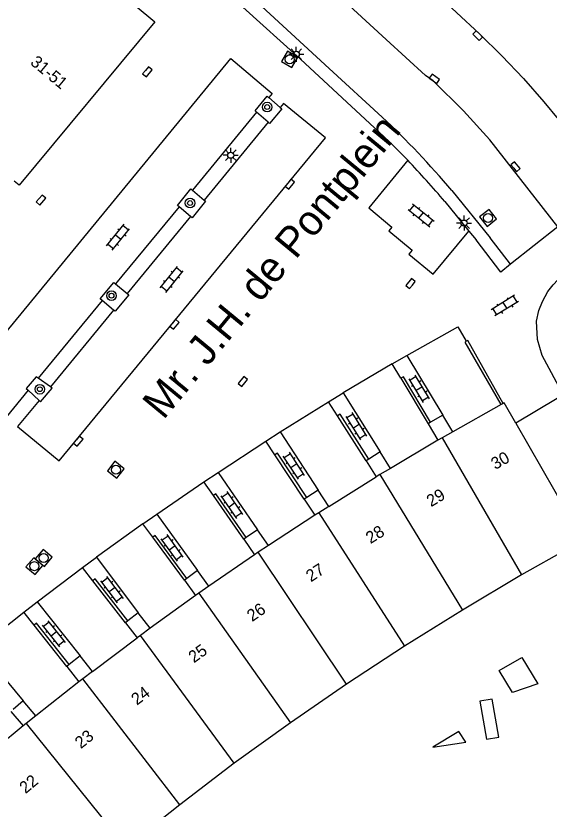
# Model space of a CAD drawing. Extents: x 132998 to 136004, y 396998 to 398512.
# Drawn here: x 133390.3 to 133434.6, y 397575.4 to 397641.4 of the extents above; entities that cross this region are included whole.
import ezdxf

# ---------------------------------------------------------------- set-up
doc = ezdxf.new("R2010")
doc.units = 0
for name, color, linetype in [('gg-afsc-hekwerk', 7, 'Continuous'), ('gg-afsc-muur', 7, 'Continuous'), ('gg-anno-huisnummerreeks BGT', 7, 'Continuous'), ('gg-anno-openbare ruimte label', 7, 'Continuous'), ('gg-bbg-bordes', 7, 'Continuous'), ('gg-bbg-gedigitaliseerde bebouwing', 7, 'Continuous'), ('gg-bbg-gedigitaliseerde bijgebouw', 7, 'Continuous'), ('gg-bbg-hoofdgebouw', 7, 'Continuous'), ('gg-bbg-luifel en loopbrug', 7, 'Continuous'), ('gg-bbg-tussenscheiding', 7, 'Continuous'), ('gg-knt-verharding', 7, 'Continuous'), ('gg-knt-verharding nz', 7, 'Continuous'), ('gt-grn-weggrens', 7, 'Continuous'), ('gt-symb-boom', 7, 'Continuous'), ('gt-symb-klinker verharding', 7, 'Continuous'), ('gt-symb-kolk', 7, 'Continuous'), ('gt-symb-lichtmast', 7, 'Continuous'), ('gt-symb-rioolschacht', 7, 'Continuous')]:
    doc.layers.add(name, color=color, linetype=linetype)

# ---------------------------------------------------------------- blocks, each defined once
blk = doc.blocks.new('gt0-KOLK')
at = {"layer": 'gt-symb-kolk'}
blk.add_lwpolyline([(0, 0), (0.375, 0), (0.375, 0.4), (-0.375, 0.4), (-0.375, 0), (0, 0)], dxfattribs=at)
blk = doc.blocks.new('gt0-LMAST')
at = {"layer": 'gt-symb-lichtmast'}
for p, q in [((-0.182, 0.173), (-0.447, 0.438)), ((-0.005, 0.246), (-0.005, 0.621)), ((0.172, 0.173), (0.437, 0.438)), ((-0.255, -0.004), (-0.63, -0.004)), ((-0.182, -0.181), (-0.447, -0.446)), ((-0.005, -0.254), (-0.005, -0.629)), ((0.437, -0.446), (0.172, -0.181)), ((0.245, -0.004), (0.62, -0.004))]:
    blk.add_line(p, q, dxfattribs=at)
blk.add_circle((-0.005, -0.004), 0.25, dxfattribs=at)
blk = doc.blocks.new('gt0-RS')
at = {"layer": 'gt-symb-rioolschacht'}
blk.add_lwpolyline([(-0.5, -0.5), (0.5, -0.5), (0.5, 0.5), (-0.5, 0.5)], close=True, dxfattribs=at)
blk.add_circle((0, 0), 0.375, dxfattribs=at)
blk = doc.blocks.new('gt0-KL1')
at = {"layer": 'gt-symb-klinker verharding'}
for p, q in [((-1.15, 0.3), (1.15, 0.3)), ((-1, -0.3), (-1, 0.3)), ((-0.5, 0.3), (-0.5, 0.45)), ((0, -0.3), (0, 0.3)), ((0.5, 0.3), (0.5, 0.45)), ((1, -0.3), (1, 0.3)), ((-1.15, -0.3), (1.15, -0.3)), ((-0.5, -0.45), (-0.5, -0.3)), ((0.5, -0.45), (0.5, -0.3))]:
    blk.add_line(p, q, dxfattribs=at)
blk = doc.blocks.new('gt0-BOOM')
at = {"layer": 'gt-symb-boom'}
for radius in [0.4, 0.2]:
    blk.add_circle((0, 0), radius, dxfattribs=at)

msp = doc.modelspace()

# ---------------------------------------------------------------- linework, layer by layer
at = {"layer": 'gg-afsc-hekwerk'}
msp.add_line((133435.305, 397609.549), (133431.876, 397607.508), dxfattribs=at)
at = {"layer": 'gg-afsc-muur'}
for p, q in [((133427.643, 397614.246), (133427.747, 397614.319)), ((133430.648, 397609.053), (133427.643, 397614.246)), ((133422.305, 397611.233), (133424.564, 397607.452)), ((133419.414, 397604.377), (133417.039, 397608.109)), ((133414.268, 397601.179), (133411.835, 397604.865)), ((133409.23, 397597.855), (133406.707, 397601.5)), ((133404.304, 397594.444), (133401.667, 397598.017)), ((133399.392, 397590.919), (133396.687, 397594.41)), ((133394.525, 397587.284), (133391.802, 397590.716))]:
    msp.add_line(p, q, dxfattribs=at)
for points in [[(133430.812, 397609.146), (133427.859, 397614.37), (133427.747, 397614.319)], [(133424.777, 397607.579), (133422.52, 397611.361), (133422.305, 397611.233)], [(133419.626, 397604.512), (133417.25, 397608.243), (133417.039, 397608.109)], [(133414.476, 397601.316), (133412.044, 397605.003), (133411.835, 397604.865)], [(133409.437, 397597.998), (133406.913, 397601.642), (133406.707, 397601.5)], [(133404.505, 397594.592), (133401.868, 397598.165), (133401.667, 397598.017)], [(133399.59, 397591.072), (133396.885, 397594.563), (133396.687, 397594.41)], [(133394.72, 397587.439), (133391.998, 397590.871), (133391.802, 397590.716)]]:
    msp.add_lwpolyline(points, dxfattribs=at)
at = {"layer": 'gg-bbg-bordes'}
for p, q in [((133425.784, 397608.181), (133424.777, 397607.579)), ((133426.622, 397606.786), (133425.784, 397608.181)), ((133424.777, 397607.579), (133424.564, 397607.452)), ((133424.564, 397607.452), (133425.382, 397606.082)), ((133420.569, 397605.112), (133419.626, 397604.512)), ((133421.435, 397603.743), (133420.569, 397605.112)), ((133419.626, 397604.512), (133419.414, 397604.377)), ((133419.414, 397604.377), (133420.26, 397603.047)), ((133415.426, 397601.943), (133414.476, 397601.316)), ((133416.315, 397600.59), (133415.426, 397601.943)), ((133414.476, 397601.316), (133414.268, 397601.179)), ((133414.268, 397601.179), (133415.14, 397599.857)), ((133410.385, 397598.654), (133409.437, 397597.998)), ((133411.296, 397597.337), (133410.385, 397598.654)), ((133409.437, 397597.998), (133409.23, 397597.855)), ((133409.23, 397597.855), (133410.122, 397596.567)), ((133405.392, 397595.247), (133404.505, 397594.592)), ((133406.337, 397593.954), (133405.392, 397595.247)), ((133404.505, 397594.592), (133404.304, 397594.444)), ((133404.304, 397594.444), (133405.23, 397593.19)), ((133400.467, 397591.752), (133399.59, 397591.072)), ((133401.457, 397590.46), (133400.467, 397591.752)), ((133399.59, 397591.072), (133399.392, 397590.919)), ((133399.392, 397590.919), (133400.362, 397589.668)), ((133395.63, 397588.161), (133394.72, 397587.439)), ((133396.656, 397586.867), (133395.63, 397588.161)), ((133394.72, 397587.439), (133394.525, 397587.284)), ((133394.525, 397587.284), (133395.531, 397586.016)), ((133390.887, 397584.418), (133390.048, 397583.704)), ((133391.936, 397583.173), (133390.887, 397584.418)), ((133389.857, 397583.541), (133390.881, 397582.338))]:
    msp.add_line(p, q, dxfattribs=at)
at = {"layer": 'gg-bbg-gedigitaliseerde bebouwing'}
for p, q in [((133431.876, 397607.508), (133437.432, 397597.778)), ((133437.422, 397597.772), (133432.343, 397594.887)), ((133432.343, 397594.887), (133427.417, 397591.969)), ((133427.417, 397591.969), (133422.598, 397588.959)), ((133422.598, 397588.959), (133417.79, 397585.822)), ((133417.79, 397585.822), (133413.111, 397582.6)), ((133413.111, 397582.6), (133408.452, 397579.24)), ((133408.452, 397579.24), (133403.909, 397575.798)), ((133403.909, 397575.798), (133399.439, 397572.259))]:
    msp.add_line(p, q, dxfattribs=at)
at = {"layer": 'gg-bbg-gedigitaliseerde bijgebouw'}
for points in [[(133431.591, 397585.112), (133430.468, 397586.941), (133432.364, 397588.035), (133433.701, 397585.854), (133431.591, 397585.112)], [(133430.447, 397581.408), (133429.908, 397584.566), (133428.878, 397584.39), (133429.414, 397581.252), (133430.447, 397581.408)]]:
    msp.add_lwpolyline(points, dxfattribs=at)
at = {"layer": 'gg-bbg-hoofdgebouw'}
for p, q in [((133430.648, 397609.053), (133426.622, 397606.786)), ((133430.812, 397609.146), (133430.648, 397609.053)), ((133430.897, 397609.194), (133430.812, 397609.146)), ((133431.876, 397607.508), (133430.897, 397609.194)), ((133426.622, 397606.786), (133425.733, 397606.281)), ((133425.382, 397606.082), (133421.435, 397603.743)), ((133425.733, 397606.281), (133425.382, 397606.082)), ((133421.435, 397603.743), (133420.565, 397603.228)), ((133416.315, 397600.59), (133420.26, 397603.047)), ((133420.565, 397603.228), (133420.26, 397603.047)), ((133416.315, 397600.59), (133415.47, 397600.063)), ((133415.14, 397599.857), (133411.296, 397597.337)), ((133415.47, 397600.063), (133415.14, 397599.857)), ((133411.296, 397597.337), (133410.448, 397596.781)), ((133410.122, 397596.567), (133406.337, 397593.954)), ((133410.448, 397596.781), (133410.122, 397596.567)), ((133406.337, 397593.954), (133405.506, 397593.38)), ((133405.23, 397593.19), (133401.457, 397590.46)), ((133405.506, 397593.38), (133405.23, 397593.19)), ((133401.457, 397590.46), (133400.641, 397589.87)), ((133396.656, 397586.867), (133400.362, 397589.668)), ((133400.641, 397589.87), (133400.362, 397589.668)), ((133395.854, 397586.26), (133395.531, 397586.016)), ((133396.656, 397586.867), (133395.854, 397586.26)), ((133395.531, 397586.016), (133391.936, 397583.173)), ((133391.936, 397583.173), (133391.143, 397582.545)), ((133390.881, 397582.338), (133387.29, 397579.359)), ((133391.143, 397582.545), (133390.881, 397582.338))]:
    msp.add_line(p, q, dxfattribs=at)
msp.add_lwpolyline([(133391.488, 397648.718), (133391.857, 397649.158), (133401.833, 397640.868), (133390.554, 397627.272), (133390.135, 397627.612)], dxfattribs=at)
at = {"layer": 'gg-bbg-luifel en loopbrug'}
msp.add_lwpolyline([(133427.699, 397580.992), (133427.119, 397581.884), (133424.954, 397580.577), (133427.699, 397580.992)], dxfattribs=at)
at = {"layer": 'gg-bbg-tussenscheiding'}
for p, q in [((133425.733, 397606.281), (133432.343, 397594.887)), ((133420.565, 397603.228), (133427.417, 397591.969)), ((133415.47, 397600.063), (133422.598, 397588.959)), ((133417.79, 397585.822), (133410.448, 397596.781)), ((133405.506, 397593.38), (133413.111, 397582.6)), ((133408.452, 397579.24), (133400.641, 397589.87)), ((133403.909, 397575.798), (133395.854, 397586.26)), ((133391.143, 397582.545), (133399.439, 397572.259))]:
    msp.add_line(p, q, dxfattribs=at)
at = {"layer": 'gg-knt-verharding'}
for p, q in [((133411.312, 397634.566), (133412.275, 397633.743)), ((133411.272, 397632.525), (133410.31, 397633.347)), ((133404.974, 397626.858), (133405.941, 397626.051)), ((133426.537, 397626.838), (133429.729, 397622.901)), ((133425.95, 397625.92), (133427.965, 397623.452)), ((133404.818, 397624.686), (133403.852, 397625.494)), ((133427.965, 397623.452), (133428.552, 397622.733)), ((133435.349, 397623.821), (133431.416, 397620.711)), ((133431.416, 397620.711), (133429.729, 397622.901)), ((133398.579, 397619.082), (133399.544, 397618.281)), ((133398.409, 397616.903), (133397.454, 397617.713)), ((133421.589, 397612.431), (133422.808, 397613.138)), ((133422.808, 397613.138), (133425.784, 397608.181)), ((133422.305, 397611.233), (133421.589, 397612.431)), ((133393.156, 397610.524), (133392.14, 397611.251)), ((133391.305, 397610.236), (133392.224, 397609.392)), ((133416.287, 397609.29), (133417.499, 397610.02)), ((133417.499, 397610.02), (133420.569, 397605.112)), ((133417.039, 397608.109), (133416.287, 397609.29)), ((133411.074, 397606.018), (133412.26, 397606.782)), ((133412.26, 397606.782), (133415.426, 397601.943)), ((133411.835, 397604.865), (133411.074, 397606.018)), ((133405.918, 397602.639), (133407.097, 397603.417)), ((133407.097, 397603.417), (133410.385, 397598.654)), ((133406.707, 397601.5), (133405.918, 397602.639)), ((133400.839, 397599.139), (133402.003, 397599.953)), ((133402.003, 397599.953), (133405.392, 397595.247)), ((133401.667, 397598.017), (133400.839, 397599.139)), ((133395.836, 397595.508), (133396.992, 397596.365)), ((133396.992, 397596.365), (133400.467, 397591.752)), ((133396.687, 397594.41), (133395.836, 397595.508)), ((133390.939, 397591.804), (133392.06, 397592.667)), ((133392.06, 397592.667), (133395.63, 397588.161)), ((133391.802, 397590.716), (133390.939, 397591.804)), ((133387.188, 397588.874), (133390.887, 397584.418))]:
    msp.add_line(p, q, dxfattribs=at)
for points in [[(133401.246, 397650.883), (133416.328, 397636.972), (133420.75, 397632.934)], [(133400.295, 397649.778), (133404.358, 397646.42), (133413.952, 397637.767)], [(133422.878, 397629.354), (133421.332, 397630.911), (133419.732, 397632.418), (133413.952, 397637.767)], [(133410.31, 397633.347), (133410.177, 397633.461), (133411.186, 397634.674), (133411.312, 397634.566)], [(133412.275, 397633.743), (133412.399, 397633.637), (133411.39, 397632.424), (133411.272, 397632.525)], [(133403.852, 397625.494), (133403.72, 397625.604), (133404.831, 397626.977), (133404.974, 397626.858)], [(133405.941, 397626.051), (133406.062, 397625.951), (133404.94, 397624.584), (133404.818, 397624.686)], [(133431.416, 397620.711), (133430.62, 397620.053), (133428.552, 397622.733)], [(133397.454, 397617.713), (133397.298, 397617.845), (133398.427, 397619.208), (133398.579, 397619.082)], [(133399.544, 397618.281), (133399.669, 397618.177), (133398.529, 397616.801), (133398.409, 397616.903)], [(133392.14, 397611.251), (133391.977, 397611.367), (133391.144, 397610.384), (133391.305, 397610.236)], [(133392.224, 397609.392), (133392.341, 397609.285), (133393.296, 397610.424), (133393.156, 397610.524)]]:
    msp.add_lwpolyline(points, dxfattribs=at)
for centre, radius, start, end in [((133370.564, 397579.497), 73.309, 40.22394, 46.79694), ((133375.331, 397583.728), 65.898, 39.81183, 43.81875)]:
    msp.add_arc(centre, radius, start, end, dxfattribs=at)
at = {"layer": 'gg-knt-verharding nz'}
for p, q in [((133410.31, 397633.347), (133404.974, 397626.858)), ((133411.272, 397632.525), (133405.941, 397626.051)), ((133435.349, 397623.821), (133429.71, 397631.059)), ((133403.852, 397625.494), (133398.579, 397619.082)), ((133404.818, 397624.686), (133399.544, 397618.281)), ((133397.454, 397617.713), (133392.14, 397611.251)), ((133398.409, 397616.903), (133393.156, 397610.524)), ((133391.305, 397610.236), (133389.474, 397608.009)), ((133392.224, 397609.392), (133390.432, 397607.215))]:
    msp.add_line(p, q, dxfattribs=at)
for points in [[(133421.084, 397639.4), (133413.273, 397646.588), (133408.517, 397651.018), (133404.52, 397654.687)], [(133429.885, 397647.687), (133425.022, 397643.433), (133428.838, 397639.854), (133430.698, 397638.021), (133432.508, 397636.139), (133434.206, 397634.218), (133437.764, 397629.879), (133439.635, 397627.475)], [(133429.71, 397631.059), (133427.507, 397633.472), (133424.976, 397635.962), (133424.355, 397636.399), (133421.084, 397639.4)], [(133389.474, 397608.009), (133385.979, 397610.851), (133408.157, 397637.809), (133411.593, 397634.907), (133411.312, 397634.566)], [(133390.432, 397607.215), (133393.891, 397604.365), (133416.03, 397631.23), (133412.552, 397634.08), (133412.275, 397633.743)], [(133422.878, 397629.354), (133419.629, 397625.4), (133421.559, 397623.806), (133421.295, 397623.482), (133423.229, 397621.883), (133422.967, 397621.556), (133424.976, 397619.876), (133427.965, 397623.452)]]:
    msp.add_lwpolyline(points, dxfattribs=at)
at = {"layer": 'gt-grn-weggrens'}
for p, q in [((133421.589, 397612.431), (133417.499, 397610.02)), ((133412.26, 397606.782), (133416.287, 397609.29)), ((133407.097, 397603.417), (133411.074, 397606.018)), ((133402.003, 397599.953), (133405.918, 397602.639)), ((133400.839, 397599.139), (133396.992, 397596.365)), ((133392.06, 397592.667), (133395.836, 397595.508)), ((133387.188, 397588.874), (133390.939, 397591.804))]:
    msp.add_line(p, q, dxfattribs=at)
for points in [[(133435.838, 397609.838), (133434.064, 397613.117), (133433.679, 397614.455), (133433.586, 397615.978), (133433.772, 397616.864), (133434.072, 397617.623), (133434.522, 397618.452), (133434.956, 397619.009), (133435.756, 397619.833), (133436.609, 397620.581), (133437.421, 397621.216)], [(133422.808, 397613.138), (133427.052, 397615.525), (133427.747, 397614.319)]]:
    msp.add_lwpolyline(points, dxfattribs=at)

# ---------------------------------------------------------------- block references
at = {"layer": 'gt-symb-boom'}
for p in [(133411.184, 397633.776), (133404.772, 397625.798), (133398.239, 397618.101), (133392.277, 397610.325)]:
    msp.add_blockref('gt0-BOOM', p, dxfattribs=at)
at = {"layer": 'gt-symb-klinker verharding'}
for p, rotation in [((133423.996, 397624.775), -38.46294706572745), ((133398.791, 397622.955), 51.00900595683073), ((133403.239, 397619.451), 51.00900595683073), ((133430.946, 397617.279), -148.27993988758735), ((133423.84, 397610.364), 121.00306752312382), ((133418.605, 397607.25), 122.0053832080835), ((133413.408, 397603.965), 123.16559931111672), ((133408.26, 397600.703), 124.6118063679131), ((133403.289, 397597.137), 125.7576093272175), ((133398.293, 397593.67), 126.9958977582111), ((133393.45, 397589.997), 128.3824573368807)]:
    msp.add_blockref('gt0-KL1', p, dxfattribs=dict(at, rotation=rotation))
at = {"layer": 'gt-symb-kolk'}
for p, rotation in [((133428.837, 397639.854), 135.7293269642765), ((133401.065, 397636.826), -129.35795692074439), ((133424.976, 397635.962), -35.104686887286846), ((133431.685, 397628.688), -50.03295007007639), ((133412.918, 397627.49), -129.48286402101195), ((133392.223, 397626.176), -129.72486252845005), ((133423.26, 397618.987), 50.19442890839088), ((133403.328, 397615.85), -129.48286401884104), ((133409.318, 397610.844), 50.275137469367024), ((133395.324, 397606.13), -129.5193147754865)]:
    msp.add_blockref('gt0-KOLK', p, dxfattribs=dict(at, rotation=rotation))
at = {"layer": 'gt-symb-lichtmast'}
for p in [(133413.614, 397638.165), (133408.155, 397629.772), (133427.565, 397624.139)]:
    msp.add_blockref('gt0-LMAST', p, dxfattribs=at)
at = {"layer": 'gt-symb-rioolschacht'}
for p, rotation in [((133413.056, 397637.741), -120.59043540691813), ((133429.558, 397624.563), 128.46294706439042), ((133398.602, 397603.633), -128.70457057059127), ((133392.603, 397596.305), -130.01095772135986), ((133391.826, 397595.621), -130.78156719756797)]:
    msp.add_blockref('gt0-RS', p, dxfattribs=dict(at, rotation=rotation))

# ---------------------------------------------------------------- texts
at = {"layer": 'gg-anno-huisnummerreeks BGT'}
for s, rotation, p in [('31-51', 320.4, (133391.42, 397637.379)), ('30', 29.4, (133430.152, 397603.609)), ('29', 30.7, (133424.812, 397600.513)), ('28', 31.9, (133419.777, 397597.446)), ('27', 33.2, (133414.819, 397594.267)), ('26', 34.6, (133409.933, 397590.968)), ('25', 35.9, (133405.092, 397587.535)), ('24', 37.1, (133400.35, 397584.018)), ('23', 38.3, (133395.687, 397580.403)), ('22', 39.6, (133391.088, 397576.665))]:
    msp.add_text(s, height=1, rotation=rotation, dxfattribs=at).set_placement(p)
at = {"layer": 'gg-anno-openbare ruimte label'}
msp.add_text('Mr. J.H. de Pontplein', height=2.5, rotation=50.5, dxfattribs=at).set_placement((133402.56, 397607.715))

doc.saveas('drawing.dxf')
